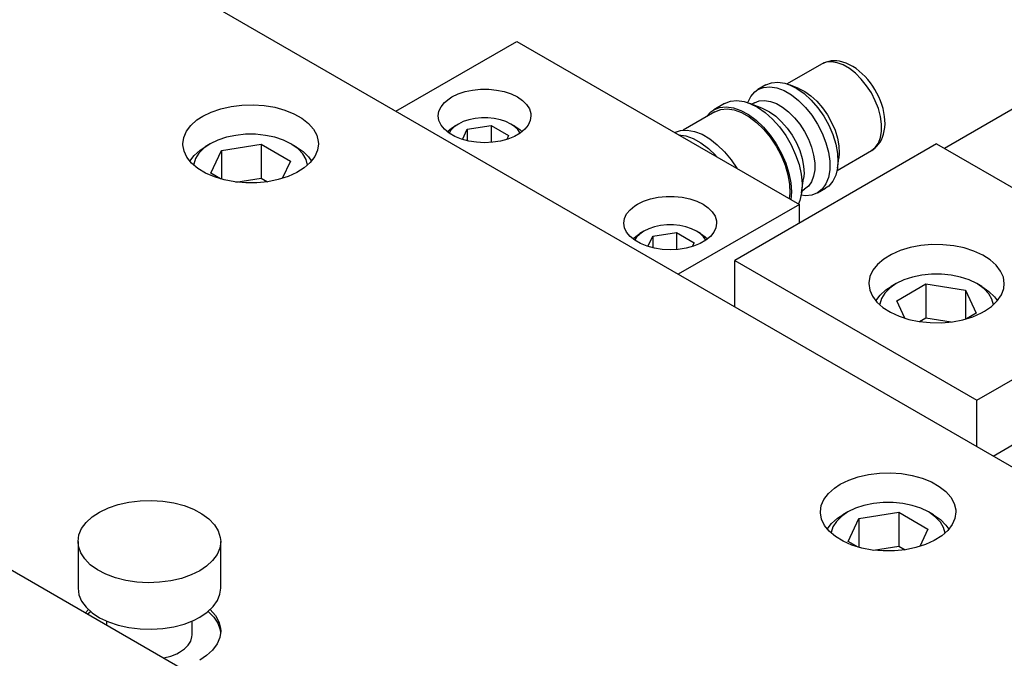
# Model space of a CAD drawing. Header units: inches. Extents: x 3 to 351, y 4 to 271.
# Tile 280 of 530: x 82.06 to 86.38, y 264.97 to 267.76. Entities that reach past the tile are written whole.
import ezdxf

# ---------------------------------------------------------------- set-up
doc = ezdxf.new("R2010")
doc.units = ezdxf.units.IN
doc.header["$LTSCALE"] = 0.5
doc.header["$MEASUREMENT"] = 0
doc.layers.add('DSS', color=7, linetype='Continuous')

msp = doc.modelspace()

# ---------------------------------------------------------------- linework, layer by layer
at = {"layer": 'DSS', "color": 9, "linetype": 'Continuous'}
for p, q in [((89.7557, 263.8729), (80.2451, 269.3638)), ((83.7099, 267.3634), (84.2402, 267.6696)), ((84.2402, 267.6696), (85.4777, 266.9552)), ((85.5744, 267.5698), (85.4244, 267.4832)), ((85.5844, 267.5749), (85.5744, 267.5698)), ((85.5744, 267.5698), (85.5744, 267.5698)), ((85.5952, 267.579), (85.5844, 267.5749)), ((85.6067, 267.582), (85.5952, 267.579)), ((85.6177, 267.5837), (85.6067, 267.582)), ((85.6293, 267.5844), (85.6177, 267.5837)), ((85.6415, 267.5839), (85.6293, 267.5844)), ((85.6543, 267.5822), (85.6415, 267.5839)), ((85.6676, 267.5791), (85.6543, 267.5822)), ((85.6826, 267.574), (85.6676, 267.5791)), ((85.6976, 267.5674), (85.6826, 267.574)), ((85.7123, 267.5593), (85.6976, 267.5674)), ((85.7265, 267.55), (85.7123, 267.5593)), ((85.7403, 267.5394), (85.7265, 267.55)), ((85.7534, 267.5279), (85.7403, 267.5394)), ((85.7659, 267.5155), (85.7534, 267.5279)), ((85.7777, 267.5022), (85.7659, 267.5155)), ((85.3313, 267.4789), (85.296, 267.4584)), ((85.296, 267.4584), (85.3207, 267.4681)), ((85.3207, 267.4681), (85.3486, 267.4706)), ((85.3313, 267.4789), (85.356, 267.4885)), ((85.3486, 267.4706), (85.3789, 267.4658)), ((85.356, 267.4885), (85.3839, 267.491)), ((85.3789, 267.4658), (85.4106, 267.454)), ((85.3839, 267.491), (85.4142, 267.4863)), ((85.4142, 267.4863), (85.4344, 267.4795)), ((85.475, 267.4631), (85.4344, 267.4795)), ((85.4344, 267.4795), (85.4666, 267.4632)), ((85.7889, 267.4881), (85.7777, 267.5022)), ((85.7993, 267.4735), (85.7889, 267.4881)), ((85.809, 267.4582), (85.7993, 267.4735)), ((83.9432, 267.4184), (83.9552, 267.4259)), ((83.9552, 267.4259), (83.9823, 267.4391)), ((83.9823, 267.4391), (84.013, 267.4493)), ((84.013, 267.4493), (84.0462, 267.4563)), ((84.0462, 267.4563), (84.0811, 267.4598)), ((84.0811, 267.4598), (84.1165, 267.4598)), ((84.1165, 267.4598), (84.1514, 267.4563)), ((84.1514, 267.4563), (84.1847, 267.4493)), ((84.1847, 267.4493), (84.2153, 267.4391)), ((84.2153, 267.4391), (84.2424, 267.4259)), ((84.2424, 267.4259), (84.2652, 267.4103)), ((85.2515, 267.4014), (85.2645, 267.4281)), ((85.2645, 267.4281), (85.2823, 267.4487)), ((85.2823, 267.4487), (85.296, 267.4584)), ((85.4106, 267.454), (85.4428, 267.4354)), ((85.4428, 267.4354), (85.4746, 267.4106)), ((85.4666, 267.4632), (85.4986, 267.4406)), ((85.475, 267.4631), (85.5019, 267.4496)), ((85.4986, 267.4406), (85.5295, 267.4122)), ((85.5019, 267.4496), (85.5287, 267.4306)), ((85.5287, 267.4306), (85.5545, 267.4069)), ((85.8178, 267.4424), (85.809, 267.4582)), ((85.8259, 267.4262), (85.8178, 267.4424)), ((85.833, 267.4095), (85.8259, 267.4262)), ((82.9425, 267.3744), (82.9878, 267.3847)), ((82.9878, 267.3847), (83.0354, 267.3905)), ((83.0354, 267.3905), (83.0841, 267.3918)), ((83.0841, 267.3918), (83.1324, 267.3885)), ((83.1324, 267.3885), (83.1792, 267.3807)), ((83.1792, 267.3807), (83.2231, 267.3686)), ((83.8988, 267.3634), (83.9079, 267.3831)), ((83.9079, 267.3831), (83.9229, 267.4017)), ((83.9229, 267.4017), (83.9432, 267.4184)), ((84.2652, 267.4103), (84.2829, 267.3926)), ((84.2829, 267.3926), (84.295, 267.3734)), ((85.15, 267.3972), (85.1029, 267.3701)), ((85.1029, 267.3701), (85.1285, 267.3803)), ((85.1285, 267.3803), (85.1574, 267.3832)), ((85.15, 267.3972), (85.1756, 267.4074)), ((85.1574, 267.3832), (85.1887, 267.3789)), ((85.1756, 267.4074), (85.2045, 267.4104)), ((85.2045, 267.4104), (85.2358, 267.4061)), ((85.2358, 267.4061), (85.2609, 267.3979)), ((85.3205, 267.3739), (85.2609, 267.3979)), ((85.2609, 267.3979), (85.2944, 267.3811)), ((85.2813, 267.4006), (85.2702, 267.3942)), ((85.2813, 267.4006), (85.302, 267.4087)), ((85.2944, 267.3811), (85.3277, 267.3579)), ((85.302, 267.4087), (85.3253, 267.4108)), ((85.3253, 267.4108), (85.3506, 267.4068)), ((85.3506, 267.4068), (85.3772, 267.3969)), ((85.3772, 267.3969), (85.4042, 267.3813)), ((85.4042, 267.3813), (85.4307, 267.3605)), ((85.4746, 267.4106), (85.5049, 267.3804)), ((85.5049, 267.3804), (85.5328, 267.3456)), ((85.5295, 267.4122), (85.5584, 267.379)), ((85.5545, 267.4069), (85.5787, 267.3791)), ((85.8391, 267.3926), (85.833, 267.4095)), ((85.8442, 267.3755), (85.8391, 267.3926)), ((86.4323, 267.3838), (86.1141, 267.2001)), ((82.8384, 267.3252), (82.8636, 267.3417)), ((82.8636, 267.3417), (82.9007, 267.3599)), ((82.9007, 267.3599), (82.9425, 267.3744)), ((83.2231, 267.3686), (83.263, 267.3525)), ((83.263, 267.3525), (83.2978, 267.3328)), ((83.8957, 267.343), (83.8988, 267.3634)), ((83.8988, 267.3227), (83.8957, 267.343)), ((84.295, 267.3734), (84.3012, 267.3532)), ((84.3019, 267.343), (84.2989, 267.3227)), ((84.3012, 267.3532), (84.3019, 267.343)), ((85.1079, 267.3614), (84.9686, 267.281)), ((85.0707, 267.3399), (85.0897, 267.3609)), ((85.0897, 267.3609), (85.1029, 267.3701)), ((85.1079, 267.3614), (85.1331, 267.3713)), ((85.1331, 267.3713), (85.1615, 267.3741)), ((85.1615, 267.3741), (85.1924, 267.3695)), ((85.1887, 267.3789), (85.2216, 267.3674)), ((85.1924, 267.3695), (85.2248, 267.3578)), ((85.2216, 267.3674), (85.2552, 267.3491)), ((85.2248, 267.3578), (85.2577, 267.3393)), ((85.2552, 267.3491), (85.2883, 267.3245)), ((85.2577, 267.3393), (85.2902, 267.3145)), ((85.3205, 267.3739), (85.3474, 267.3604)), ((85.3277, 267.3579), (85.36, 267.3289)), ((85.3474, 267.3604), (85.3742, 267.3414)), ((85.3742, 267.3414), (85.4, 267.3177)), ((85.4307, 267.3605), (85.456, 267.3353)), ((85.5328, 267.3456), (85.5575, 267.3074)), ((85.5584, 267.379), (85.5844, 267.342)), ((85.5787, 267.3791), (85.6004, 267.3481)), ((85.5844, 267.342), (85.6066, 267.3022)), ((85.6004, 267.3481), (85.619, 267.3148)), ((85.8482, 267.3583), (85.8442, 267.3755)), ((85.8511, 267.3411), (85.8482, 267.3583)), ((85.8527, 267.3241), (85.8511, 267.3411)), ((82.7925, 267.2758), (82.8119, 267.3016)), ((82.8119, 267.3016), (82.8384, 267.3252)), ((83.2978, 267.3328), (83.3266, 267.3101)), ((83.3266, 267.3101), (83.3486, 267.285)), ((83.9079, 267.3029), (83.8988, 267.3227)), ((83.9229, 267.2844), (83.9079, 267.3029)), ((84.2897, 267.3029), (84.2747, 267.2844)), ((84.2989, 267.3227), (84.2897, 267.3029)), ((85.2883, 267.3245), (85.3203, 267.2942)), ((85.2902, 267.3145), (85.3213, 267.2842)), ((85.3203, 267.2942), (85.35, 267.2592)), ((85.36, 267.3289), (85.3904, 267.2949)), ((85.3904, 267.2949), (85.4179, 267.2569)), ((85.4, 267.3177), (85.4242, 267.2899)), ((85.456, 267.3353), (85.4794, 267.3062)), ((85.4794, 267.3062), (85.5001, 267.2743)), ((85.5575, 267.3074), (85.5782, 267.267)), ((85.6066, 267.3022), (85.6244, 267.2609)), ((85.619, 267.3148), (85.6339, 267.2803)), ((85.8521, 267.2918), (85.853, 267.3076)), ((85.853, 267.3076), (85.8527, 267.3241)), ((82.7806, 267.2486), (82.7925, 267.2758)), ((83.3486, 267.285), (83.3631, 267.2582)), ((83.3631, 267.2582), (83.3699, 267.2304)), ((83.9432, 267.2676), (83.9229, 267.2844)), ((83.9682, 267.2532), (83.9432, 267.2676)), ((83.9973, 267.2415), (83.9682, 267.2532)), ((84.2294, 267.2532), (84.2004, 267.2415)), ((84.2544, 267.2676), (84.2294, 267.2532)), ((84.2747, 267.2844), (84.2544, 267.2676)), ((84.9311, 267.2707), (84.9575, 267.2795)), ((84.9483, 267.2608), (84.9798, 267.2558)), ((84.9575, 267.2795), (84.9869, 267.281)), ((84.9798, 267.2558), (85.0128, 267.2437)), ((84.9869, 267.281), (85.0186, 267.2753)), ((85.0186, 267.2753), (85.0517, 267.2624)), ((85.0517, 267.2624), (85.0852, 267.2428)), ((85.3213, 267.2842), (85.3502, 267.2492)), ((85.35, 267.2592), (85.3767, 267.2204)), ((85.4179, 267.2569), (85.4418, 267.2159)), ((85.4242, 267.2899), (85.4459, 267.2589)), ((85.4459, 267.2589), (85.4645, 267.2256)), ((85.5001, 267.2743), (85.5174, 267.2404)), ((85.5782, 267.267), (85.5943, 267.2254)), ((85.6244, 267.2609), (85.6373, 267.2193)), ((85.6339, 267.2803), (85.6447, 267.2455)), ((85.8373, 267.2387), (85.8425, 267.2503)), ((85.8425, 267.2503), (85.8467, 267.263)), ((85.8467, 267.263), (85.85, 267.2769)), ((85.85, 267.2769), (85.8521, 267.2918)), ((82.7766, 267.2206), (82.7806, 267.2486)), ((82.7767, 267.2168), (82.7766, 267.2206)), ((82.7818, 267.1889), (82.7767, 267.2168)), ((83.3704, 267.2206), (83.3664, 267.1925)), ((83.3699, 267.2304), (83.3704, 267.2206)), ((84.0293, 267.2328), (83.9973, 267.2415)), ((84.0635, 267.2275), (84.0293, 267.2328)), ((84.0988, 267.2257), (84.0635, 267.2275)), ((84.1341, 267.2275), (84.0988, 267.2257)), ((84.1683, 267.2328), (84.1341, 267.2275)), ((84.2004, 267.2415), (84.1683, 267.2328)), ((85.0128, 267.2437), (85.0463, 267.2248)), ((85.0463, 267.2248), (85.0795, 267.1996)), ((85.0852, 267.2428), (85.1182, 267.217)), ((85.1182, 267.217), (85.1498, 267.1857)), ((86.0787, 267.2206), (85.1948, 266.7102)), ((85.3502, 267.2492), (85.3759, 267.2106)), ((85.3759, 267.2106), (85.3978, 267.1695)), ((85.3767, 267.2204), (85.3997, 267.1789)), ((85.4418, 267.2159), (85.4614, 267.1732)), ((85.4645, 267.2256), (85.4794, 267.1911)), ((85.5174, 267.2404), (85.5309, 267.2057)), ((85.5943, 267.2254), (85.6053, 267.1841)), ((85.6373, 267.2193), (85.6449, 267.1787)), ((85.6447, 267.2455), (85.6511, 267.2116)), ((85.6511, 267.2116), (85.6528, 267.1795)), ((85.8095, 267.2025), (85.8175, 267.2102)), ((85.8175, 267.2102), (85.8248, 267.2187)), ((85.8248, 267.2187), (85.8314, 267.2282)), ((85.8314, 267.2282), (85.8373, 267.2387)), ((86.0787, 267.2206), (87.1394, 266.6082)), ((82.7946, 267.1618), (82.7818, 267.1889)), ((83.3545, 267.1653), (83.3351, 267.1395)), ((83.3664, 267.1925), (83.3545, 267.1653)), ((85.0795, 267.1996), (85.1112, 267.1689)), ((85.1112, 267.1689), (85.1153, 267.1644)), ((85.1498, 267.1857), (85.179, 267.1499)), ((85.3978, 267.1695), (85.4151, 267.1272)), ((85.3997, 267.1789), (85.4182, 267.136)), ((85.4614, 267.1732), (85.4762, 267.1299)), ((85.4794, 267.1911), (85.4902, 267.1563)), ((85.5309, 267.2057), (85.5401, 267.1711)), ((85.5401, 267.1711), (85.5448, 267.1377)), ((85.6053, 267.1841), (85.6109, 267.1442)), ((85.6431, 267.1043), (85.7931, 267.1909)), ((85.6449, 267.1787), (85.6469, 267.1404)), ((85.6528, 267.1795), (85.6511, 267.1581)), ((85.7931, 267.1909), (85.7948, 267.1919)), ((85.7948, 267.1919), (85.8008, 267.1958)), ((85.8008, 267.1958), (85.8095, 267.2025)), ((82.815, 267.1362), (82.7946, 267.1618)), ((82.8424, 267.113), (82.815, 267.1362)), ((83.3351, 267.1395), (83.3086, 267.1159)), ((85.179, 267.1499), (85.2031, 267.1137)), ((85.4151, 267.1272), (85.4273, 267.0848)), ((85.4182, 267.136), (85.4318, 267.0927)), ((85.4762, 267.1299), (85.4857, 267.0873)), ((85.4902, 267.1563), (85.4966, 267.1224)), ((85.4966, 267.1224), (85.4983, 267.0903)), ((85.5448, 267.1377), (85.5448, 267.1066)), ((85.6109, 267.1442), (85.6109, 267.107)), ((85.6449, 267.1148), (85.6511, 267.1581)), ((85.6469, 267.1404), (85.6449, 267.1148)), ((82.876, 267.0926), (82.8424, 267.113)), ((82.9148, 267.0757), (82.876, 267.0926)), ((83.2376, 267.0777), (83.1949, 267.0641)), ((83.2758, 267.0951), (83.2376, 267.0777)), ((83.3086, 267.1159), (83.2758, 267.0951)), ((85.4273, 267.0848), (85.4342, 267.0437)), ((85.4318, 267.0927), (85.4401, 267.0504)), ((85.4857, 267.0873), (85.4897, 267.0466)), ((85.4983, 267.0903), (85.4966, 267.0689)), ((85.5401, 267.0787), (85.5309, 267.0547)), ((85.5448, 267.1066), (85.5401, 267.0787)), ((85.6109, 267.107), (85.6053, 267.0736)), ((85.6373, 267.083), (85.6244, 267.0564)), ((85.6449, 267.1148), (85.6373, 267.083)), ((82.958, 267.0627), (82.9148, 267.0757)), ((83.0043, 267.0539), (82.958, 267.0627)), ((83.0524, 267.0496), (83.0043, 267.0539)), ((83.1011, 267.0499), (83.0524, 267.0496)), ((83.149, 267.0548), (83.1011, 267.0499)), ((83.1949, 267.0641), (83.149, 267.0548)), ((85.4342, 267.0437), (85.4354, 267.005)), ((85.4401, 267.0504), (85.4427, 267.0103)), ((85.4875, 267.0054), (85.4966, 267.0689)), ((85.4897, 267.0466), (85.488, 267.0089)), ((85.5174, 267.0355), (85.5001, 267.0217)), ((85.5309, 267.0547), (85.5174, 267.0355)), ((85.5943, 267.0449), (85.5782, 267.022)), ((85.6066, 267.0357), (85.5928, 267.0259)), ((85.6053, 267.0736), (85.5943, 267.0449)), ((85.6244, 267.0564), (85.6066, 267.0357)), ((85.4354, 267.005), (85.4331, 266.9809)), ((85.4427, 267.0103), (85.4403, 266.9768)), ((85.4875, 267.0054), (85.4798, 266.9722)), ((85.5049, 266.9933), (85.4859, 266.9955)), ((85.488, 267.0089), (85.4875, 267.0054)), ((85.489, 267.0153), (85.5001, 267.0217)), ((85.5328, 266.9958), (85.5049, 266.9933)), ((85.5575, 267.0055), (85.5328, 266.9958)), ((85.5575, 267.0055), (85.5928, 267.0259)), ((85.5782, 267.022), (85.5575, 267.0055)), ((84.7361, 266.9322), (84.7564, 266.9489)), ((84.7564, 266.9489), (84.7684, 266.9565)), ((84.7684, 266.9565), (84.7955, 266.9696)), ((84.7955, 266.9696), (84.8261, 266.9798)), ((84.8261, 266.9798), (84.8594, 266.9868)), ((84.8594, 266.9868), (84.8943, 266.9904)), ((84.8943, 266.9904), (84.9297, 266.9904)), ((84.9297, 266.9904), (84.9646, 266.9868)), ((85.4777, 266.9552), (84.9473, 266.649)), ((84.9646, 266.9868), (84.9978, 266.9798)), ((84.9978, 266.9798), (85.0285, 266.9696)), ((85.0285, 266.9696), (85.0556, 266.9565)), ((85.0556, 266.9565), (85.0784, 266.9408)), ((85.4798, 266.9722), (85.4738, 266.9574)), ((85.4777, 266.8735), (85.4777, 266.9552)), ((84.7119, 266.8939), (84.7211, 266.9136)), ((84.7211, 266.9136), (84.7361, 266.9322)), ((85.0784, 266.9408), (85.0961, 266.9231)), ((85.0961, 266.9231), (85.1082, 266.9039)), ((84.7089, 266.8735), (84.7119, 266.8939)), ((84.7119, 266.8532), (84.7089, 266.8735)), ((85.1082, 266.9039), (85.1143, 266.8838)), ((85.1151, 266.8735), (85.112, 266.8532)), ((85.1143, 266.8838), (85.1151, 266.8735)), ((84.7211, 266.8334), (84.7119, 266.8532)), ((84.7361, 266.8149), (84.7211, 266.8334)), ((85.1029, 266.8334), (85.0879, 266.8149)), ((85.112, 266.8532), (85.1029, 266.8334)), ((84.7564, 266.7982), (84.7361, 266.8149)), ((84.7814, 266.7837), (84.7564, 266.7982)), ((84.8104, 266.772), (84.7814, 266.7837)), ((85.0426, 266.7837), (85.0135, 266.772)), ((85.0676, 266.7982), (85.0426, 266.7837)), ((85.0879, 266.8149), (85.0676, 266.7982)), ((86.0576, 266.7791), (86.0095, 266.7749)), ((86.1063, 266.7788), (86.0576, 266.7791)), ((86.1542, 266.7739), (86.1063, 266.7788)), ((84.8425, 266.7633), (84.8104, 266.772)), ((84.8767, 266.758), (84.8425, 266.7633)), ((84.912, 266.7563), (84.8767, 266.758)), ((84.9473, 266.758), (84.912, 266.7563)), ((84.9815, 266.7633), (84.9473, 266.758)), ((85.0135, 266.772), (84.9815, 266.7633)), ((85.8812, 266.7361), (85.8476, 266.7158)), ((85.9201, 266.7531), (85.8812, 266.7361)), ((85.9632, 266.7661), (85.9201, 266.7531)), ((86.0095, 266.7749), (85.9632, 266.7661)), ((86.2001, 266.7646), (86.1542, 266.7739)), ((86.2428, 266.751), (86.2001, 266.7646)), ((86.281, 266.7336), (86.2428, 266.751)), ((86.3138, 266.7128), (86.281, 266.7336)), ((85.1948, 266.5061), (85.1948, 266.7102)), ((85.1948, 266.7102), (86.2555, 266.0979)), ((85.8202, 266.6925), (85.7999, 266.667)), ((85.8476, 266.7158), (85.8202, 266.6925)), ((86.3403, 266.6892), (86.3138, 266.7128)), ((86.3597, 266.6635), (86.3403, 266.6892)), ((85.7999, 266.667), (85.787, 266.6399)), ((86.3716, 266.6362), (86.3597, 266.6635)), ((85.7819, 266.6119), (85.7818, 266.6082)), ((85.7818, 266.6082), (85.7858, 266.5802)), ((85.787, 266.6399), (85.7819, 266.6119)), ((86.2555, 266.0979), (87.1394, 266.6082)), ((86.3756, 266.6082), (86.3716, 266.6362)), ((86.3731, 266.5862), (86.3756, 266.6082)), ((85.7858, 266.5802), (85.7977, 266.5529)), ((86.363, 266.5587), (86.3731, 266.5862)), ((85.7977, 266.5529), (85.8171, 266.5271)), ((85.8171, 266.5271), (85.8436, 266.5035)), ((86.3201, 266.5084), (86.3451, 266.5326)), ((86.3451, 266.5326), (86.363, 266.5587)), ((85.8436, 266.5035), (85.8764, 266.4827)), ((85.8764, 266.4827), (85.9146, 266.4653)), ((86.2374, 266.4633), (86.2763, 266.4802)), ((86.2763, 266.4802), (86.2886, 266.487)), ((86.2886, 266.487), (86.3201, 266.5084)), ((85.9146, 266.4653), (85.9573, 266.4518)), ((85.9573, 266.4518), (86.0032, 266.4424)), ((86.0032, 266.4424), (86.0512, 266.4375)), ((86.0512, 266.4375), (86.0998, 266.4372)), ((86.0998, 266.4372), (86.148, 266.4415)), ((86.148, 266.4415), (86.1942, 266.4503)), ((86.1942, 266.4503), (86.2374, 266.4633)), ((86.3262, 265.8529), (86.8565, 266.1591)), ((86.2555, 265.8938), (86.2555, 266.0979)), ((85.6567, 265.7292), (85.6938, 265.7474)), ((85.6938, 265.7474), (85.7356, 265.7618)), ((85.7356, 265.7618), (85.7809, 265.7721)), ((85.7809, 265.7721), (85.8285, 265.778)), ((85.8285, 265.778), (85.8772, 265.7793)), ((85.8772, 265.7793), (85.9255, 265.776)), ((85.9255, 265.776), (85.9723, 265.7682)), ((85.9723, 265.7682), (86.0162, 265.756)), ((86.0162, 265.756), (86.0561, 265.7399)), ((85.605, 265.689), (85.6315, 265.7126)), ((85.6315, 265.7126), (85.6567, 265.7292)), ((86.0561, 265.7399), (86.0909, 265.7202)), ((86.0909, 265.7202), (86.1197, 265.6976)), ((86.1197, 265.6976), (86.1416, 265.6725)), ((82.5403, 265.6512), (82.5892, 265.6573)), ((82.5892, 265.6573), (82.6391, 265.6587)), ((82.6391, 265.6587), (82.6887, 265.6556)), ((82.6887, 265.6556), (82.7369, 265.6479)), ((85.5737, 265.636), (85.5856, 265.6633)), ((85.5856, 265.6633), (85.605, 265.689)), ((86.1416, 265.6725), (86.1562, 265.6457)), ((82.4121, 265.6078), (82.4506, 265.6262)), ((82.4506, 265.6262), (82.4937, 265.6408)), ((82.4937, 265.6408), (82.5403, 265.6512)), ((82.7369, 265.6479), (82.7823, 265.6359)), ((82.7823, 265.6359), (82.8238, 265.6198)), ((82.8238, 265.6198), (82.8604, 265.6002)), ((85.5697, 265.608), (85.5737, 265.636)), ((86.1562, 265.6457), (86.163, 265.6178)), ((86.163, 265.6178), (86.1635, 265.608)), ((82.3526, 265.5617), (82.3792, 265.5861)), ((82.3792, 265.5861), (82.4121, 265.6078)), ((82.8604, 265.6002), (82.891, 265.5774)), ((82.891, 265.5774), (82.915, 265.5521)), ((85.5698, 265.6043), (85.5697, 265.608)), ((85.5748, 265.5763), (85.5698, 265.6043)), ((85.5877, 265.5492), (85.5748, 265.5763)), ((86.1595, 265.58), (86.1476, 265.5527)), ((86.1635, 265.608), (86.1595, 265.58)), ((82.3213, 265.5071), (82.3332, 265.5351)), ((82.3332, 265.5351), (82.3526, 265.5617)), ((82.915, 265.5521), (82.9317, 265.5249)), ((82.9317, 265.5249), (82.9407, 265.4965)), ((85.6081, 265.5237), (85.5877, 265.5492)), ((86.1282, 265.5269), (86.1017, 265.5033)), ((86.1476, 265.5527), (86.1282, 265.5269)), ((82.3173, 265.4784), (82.3213, 265.5071)), ((82.9407, 265.4965), (82.9423, 265.4784)), ((85.6355, 265.5004), (85.6081, 265.5237)), ((85.669, 265.48), (85.6355, 265.5004)), ((86.0689, 265.4825), (86.0307, 265.4651)), ((86.1017, 265.5033), (86.0689, 265.4825)), ((82.3173, 265.4784), (82.3173, 265.2742)), ((82.3194, 265.4576), (82.3173, 265.4784)), ((82.3291, 265.4293), (82.3194, 265.4576)), ((82.9383, 265.4496), (82.9264, 265.4216)), ((82.9423, 265.4784), (82.9383, 265.4496)), ((82.9423, 265.2742), (82.9423, 265.4784)), ((85.7079, 265.4631), (85.669, 265.48)), ((85.7511, 265.4501), (85.7079, 265.4631)), ((85.7973, 265.4413), (85.7511, 265.4501)), ((85.8455, 265.437), (85.7973, 265.4413)), ((85.9421, 265.4422), (85.8941, 265.4373)), ((85.988, 265.4516), (85.9421, 265.4422)), ((86.0307, 265.4651), (85.988, 265.4516)), ((82.3465, 265.4022), (82.3291, 265.4293)), ((82.3711, 265.3771), (82.3465, 265.4022)), ((82.907, 265.395), (82.8804, 265.3706)), ((82.9264, 265.4216), (82.907, 265.395)), ((85.8941, 265.4373), (85.8455, 265.437)), ((82.4024, 265.3546), (82.3711, 265.3771)), ((82.4394, 265.3353), (82.4024, 265.3546)), ((82.8804, 265.3706), (82.8508, 265.3508)), ((82.4814, 265.3196), (82.4394, 265.3353)), ((82.5271, 265.308), (82.4814, 265.3196)), ((82.77, 265.3171), (82.7237, 265.3063)), ((82.8127, 265.3321), (82.77, 265.3171)), ((82.8508, 265.3508), (82.8127, 265.3321)), ((82.3173, 265.2742), (82.3213, 265.2455)), ((82.5754, 265.3007), (82.5271, 265.308)), ((82.6252, 265.298), (82.5754, 265.3007)), ((82.675, 265.2999), (82.6252, 265.298)), ((82.7237, 265.3063), (82.675, 265.2999)), ((82.939, 265.2481), (82.9423, 265.2742)), ((82.3213, 265.2455), (82.3332, 265.2175)), ((82.9279, 265.22), (82.939, 265.2481)), ((82.3332, 265.2175), (82.3526, 265.1909)), ((82.35, 265.1668), (82.363, 265.1804)), ((82.3526, 265.1909), (82.3792, 265.1665)), ((82.8832, 265.1686), (82.9091, 265.1933)), ((82.8966, 265.1804), (82.9192, 265.1546)), ((82.9091, 265.1933), (82.9279, 265.22)), ((82.3599, 265.161), (82.3721, 265.1722)), ((82.3792, 265.1665), (82.4121, 265.1448)), ((82.4121, 265.1448), (82.4506, 265.1264)), ((82.8238, 265.1328), (82.8508, 265.1467)), ((82.8508, 265.1467), (82.8832, 265.1686)), ((82.8875, 265.1722), (82.9124, 265.1472)), ((82.9124, 265.1472), (82.93, 265.1202)), ((82.9192, 265.1546), (82.9343, 265.1271)), ((82.4423, 265.1299), (82.4423, 265.1135)), ((82.4506, 265.1264), (82.4937, 265.1118)), ((82.4937, 265.1118), (82.5403, 265.1014)), ((82.5403, 265.1014), (82.5892, 265.0954)), ((82.5892, 265.0954), (82.6391, 265.0939)), ((82.6391, 265.0939), (82.6887, 265.0971)), ((82.6887, 265.0971), (82.7369, 265.1047)), ((82.7369, 265.1047), (82.7823, 265.1168)), ((82.7823, 265.1168), (82.8238, 265.1328)), ((82.8173, 265.0701), (82.8173, 265.1299)), ((82.93, 265.1202), (82.94, 265.0919)), ((82.9343, 265.1271), (82.9416, 265.0986)), ((82.9416, 265.0986), (82.9423, 265.0865)), ((82.8109, 265.0421), (82.8166, 265.0607)), ((82.8166, 265.0607), (82.8173, 265.0701)), ((82.9383, 265.0577), (82.9264, 265.0297)), ((82.9423, 265.0865), (82.9383, 265.0577)), ((82.94, 265.0919), (82.942, 265.0783)), ((82.7624, 264.9936), (82.7834, 265.008)), ((82.7834, 265.008), (82.7997, 265.0244)), ((82.7997, 265.0244), (82.8109, 265.0421)), ((82.9264, 265.0297), (82.907, 265.0031)), ((82.6937, 264.9683), (82.7233, 264.9763)), ((82.7233, 264.9763), (82.7501, 264.9871)), ((82.7501, 264.9871), (82.7624, 264.9936)), ((82.8804, 264.9787), (82.8508, 264.9589)), ((82.907, 265.0031), (82.8804, 264.9787))]:
    msp.add_line(p, q, dxfattribs=at)
at = {"layer": 'DSS', "color": 30, "linetype": 'Continuous'}
msp.add_line((77.5758, 267.9231), (98.347, 255.931), dxfattribs=at)
at = {"layer": 'DSS', "color": 96, "linetype": 'Continuous'}
for p, q in [((85.595, 267.5779), (85.5744, 267.5698)), ((85.6184, 267.58), (85.595, 267.5779)), ((85.6437, 267.576), (85.6184, 267.58)), ((85.6703, 267.5661), (85.6437, 267.576)), ((85.6972, 267.5505), (85.6703, 267.5661)), ((85.7238, 267.5297), (85.6972, 267.5505)), ((85.7491, 267.5045), (85.7238, 267.5297)), ((85.7725, 267.4754), (85.7491, 267.5045)), ((85.7931, 267.4435), (85.7725, 267.4754)), ((85.8104, 267.4096), (85.7931, 267.4435)), ((85.8239, 267.3749), (85.8104, 267.4096)), ((85.8331, 267.3403), (85.8239, 267.3749)), ((85.8378, 267.3069), (85.8331, 267.3403)), ((85.8378, 267.2758), (85.8378, 267.3069)), ((85.8331, 267.2478), (85.8378, 267.2758)), ((85.8104, 267.2047), (85.8239, 267.2239)), ((85.8239, 267.2239), (85.8331, 267.2478)), ((85.7931, 267.1909), (85.8104, 267.2047))]:
    msp.add_line(p, q, dxfattribs=at)
at = {"layer": 'DSS', "color": 132, "linetype": 'Continuous'}
for p, q in [((83.9653, 267.2949), (83.9511, 267.2807)), ((83.9534, 267.2893), (83.9662, 267.2975)), ((83.9836, 267.3075), (83.9653, 267.2949)), ((83.9836, 267.3075), (83.9662, 267.2975)), ((84.0053, 267.318), (83.9836, 267.3075)), ((83.9836, 267.3075), (83.9836, 267.3075)), ((84.0299, 267.3262), (84.0053, 267.318)), ((84.0223, 267.2852), (84.1268, 267.3013)), ((84.0566, 267.3319), (84.0299, 267.3262)), ((84.0846, 267.3347), (84.0566, 267.3319)), ((84.113, 267.3347), (84.0846, 267.3347)), ((84.141, 267.3319), (84.113, 267.3347)), ((84.1268, 267.3013), (84.2034, 267.2571)), ((84.1268, 267.3013), (84.1268, 267.2269)), ((84.1677, 267.3262), (84.141, 267.3319)), ((84.1923, 267.318), (84.1677, 267.3262)), ((84.2141, 267.3075), (84.1923, 267.318)), ((84.2314, 267.2975), (84.2141, 267.3075)), ((84.2295, 267.2972), (84.2141, 267.3075)), ((84.2444, 267.2832), (84.2295, 267.2972)), ((84.2314, 267.2975), (84.2524, 267.283)), ((83.0088, 267.2579), (82.9679, 267.2493)), ((83.0517, 267.2623), (83.0088, 267.2579)), ((83.0953, 267.2623), (83.0517, 267.2623)), ((83.1382, 267.2579), (83.0953, 267.2623)), ((83.1792, 267.2493), (83.1382, 267.2579)), ((83.935, 267.2737), (83.9534, 267.2893)), ((83.9511, 267.2807), (83.9427, 267.268)), ((84.0014, 267.2401), (84.0223, 267.2852)), ((84.0223, 267.2852), (84.0223, 267.2344)), ((84.2034, 267.2571), (84.1954, 267.2398)), ((84.2549, 267.268), (84.2444, 267.2832)), ((84.2524, 267.283), (84.2626, 267.2737)), ((82.8519, 267.193), (82.8746, 267.2078)), ((82.8967, 267.2205), (82.8687, 267.2013)), ((82.8967, 267.2205), (82.8746, 267.2078)), ((82.9301, 267.2367), (82.8967, 267.2206)), ((82.8967, 267.2206), (82.8967, 267.2205)), ((82.9679, 267.2493), (82.9301, 267.2367)), ((82.9459, 267.1921), (83.1202, 267.2191)), ((83.1202, 267.2191), (83.2478, 267.1454)), ((83.1202, 267.2191), (83.1202, 267.0705)), ((83.2169, 267.2367), (83.1792, 267.2493)), ((83.2503, 267.2205), (83.2169, 267.2367)), ((83.2724, 267.2078), (83.2503, 267.2205)), ((83.2544, 267.2181), (83.2503, 267.2205)), ((83.2816, 267.1985), (83.2544, 267.2181)), ((83.2724, 267.2078), (83.303, 267.1869)), ((82.8071, 267.145), (82.826, 267.1701)), ((82.826, 267.1701), (82.8519, 267.193)), ((82.8469, 267.1795), (82.832, 267.1558)), ((82.8687, 267.2013), (82.8469, 267.1795)), ((82.8992, 267.0915), (82.9459, 267.1921)), ((82.9459, 267.1921), (82.9459, 267.0658)), ((83.3025, 267.1764), (83.2816, 267.1985)), ((83.3165, 267.1525), (83.3025, 267.1764)), ((83.303, 267.1869), (83.327, 267.1633)), ((82.8245, 267.1311), (82.824, 267.1277)), ((82.832, 267.1558), (82.8245, 267.1311)), ((83.2478, 267.1454), (83.2123, 267.069)), ((83.323, 267.1277), (83.3165, 267.1525)), ((83.327, 267.1633), (83.34, 267.145)), ((82.9418, 267.0669), (82.8992, 267.0915)), ((83.0088, 267.0533), (83.1202, 267.0705)), ((83.1202, 267.0705), (83.1478, 267.0546)), ((84.8698, 266.8624), (84.8431, 266.8568)), ((84.8978, 266.8652), (84.8698, 266.8624)), ((84.9262, 266.8652), (84.8978, 266.8652)), ((84.9542, 266.8624), (84.9262, 266.8652)), ((84.9809, 266.8568), (84.9542, 266.8624)), ((84.7482, 266.8042), (84.7665, 266.8198)), ((84.7785, 266.8255), (84.7643, 266.8112)), ((84.7665, 266.8198), (84.7794, 266.828)), ((84.7967, 266.838), (84.7785, 266.8255)), ((84.7967, 266.838), (84.7794, 266.828)), ((84.8185, 266.8486), (84.7967, 266.838)), ((84.7967, 266.838), (84.7967, 266.838)), ((84.8431, 266.8568), (84.8185, 266.8486)), ((84.8354, 266.8157), (84.94, 266.8318)), ((84.94, 266.8318), (85.0166, 266.7877)), ((84.94, 266.8318), (84.94, 266.7574)), ((85.0055, 266.8486), (84.9809, 266.8568)), ((85.0272, 266.838), (85.0055, 266.8486)), ((85.0446, 266.828), (85.0272, 266.838)), ((85.0427, 266.8277), (85.0272, 266.838)), ((85.0576, 266.8138), (85.0427, 266.8277)), ((85.0446, 266.828), (85.0656, 266.8136)), ((84.7643, 266.8112), (84.7559, 266.7985)), ((84.8145, 266.7706), (84.8354, 266.8157)), ((84.8354, 266.8157), (84.8354, 266.7649)), ((85.0166, 266.7877), (85.0085, 266.7704)), ((85.0681, 266.7985), (85.0576, 266.8138)), ((85.0656, 266.8136), (85.0758, 266.8042)), ((86.0569, 266.6499), (86.014, 266.6455)), ((86.1005, 266.6499), (86.0569, 266.6499)), ((86.1434, 266.6455), (86.1005, 266.6499)), ((85.9019, 266.6082), (85.8739, 266.5889)), ((85.9019, 266.6082), (85.8798, 266.5954)), ((85.9353, 266.6244), (85.9019, 266.6082)), ((85.9019, 266.6082), (85.9019, 266.6082)), ((85.9044, 266.5331), (86.032, 266.6067)), ((85.9731, 266.6369), (85.9353, 266.6244)), ((86.014, 266.6455), (85.9731, 266.6369)), ((86.032, 266.6067), (86.2063, 266.5798)), ((86.032, 266.6067), (86.032, 266.4581)), ((86.1844, 266.6369), (86.1434, 266.6455)), ((86.2221, 266.6244), (86.1844, 266.6369)), ((86.2555, 266.6082), (86.2221, 266.6244)), ((86.2776, 266.5954), (86.2555, 266.6082)), ((86.2596, 266.6057), (86.2555, 266.6082)), ((86.2868, 266.5861), (86.2596, 266.6057)), ((85.8312, 266.5577), (85.8571, 266.5806)), ((85.8521, 266.5671), (85.8372, 266.5435)), ((85.8739, 266.5889), (85.8521, 266.5671)), ((85.8571, 266.5806), (85.8798, 266.5954)), ((86.2063, 266.5798), (86.253, 266.4792)), ((86.2063, 266.5798), (86.2063, 266.4534)), ((86.2776, 266.5954), (86.3082, 266.5745)), ((86.3077, 266.564), (86.2868, 266.5861)), ((86.3217, 266.5402), (86.3077, 266.564)), ((86.3082, 266.5745), (86.3322, 266.5509)), ((85.8123, 266.5326), (85.8312, 266.5577)), ((85.8297, 266.5187), (85.8292, 266.5153)), ((85.8372, 266.5435), (85.8297, 266.5187)), ((85.9399, 266.4567), (85.9044, 266.5331)), ((86.3282, 266.5153), (86.3217, 266.5402)), ((86.3322, 266.5509), (86.3452, 266.5326)), ((86.253, 266.4792), (86.2104, 266.4546)), ((86.0045, 266.4422), (86.032, 266.4581)), ((86.032, 266.4581), (86.1434, 266.4409)), ((85.7232, 265.6242), (85.6898, 265.608)), ((85.7609, 265.6367), (85.7232, 265.6242)), ((85.8019, 265.6453), (85.7609, 265.6367)), ((85.8448, 265.6497), (85.8019, 265.6453)), ((85.8884, 265.6497), (85.8448, 265.6497)), ((85.9313, 265.6453), (85.8884, 265.6497)), ((85.9722, 265.6367), (85.9313, 265.6453)), ((86.01, 265.6242), (85.9722, 265.6367)), ((86.0434, 265.608), (86.01, 265.6242)), ((85.619, 265.5575), (85.645, 265.5804)), ((85.6618, 265.5887), (85.64, 265.5669)), ((85.645, 265.5804), (85.6677, 265.5952)), ((85.6898, 265.608), (85.6618, 265.5887)), ((85.6898, 265.608), (85.6677, 265.5952)), ((85.6898, 265.608), (85.6898, 265.608)), ((85.6923, 265.479), (85.739, 265.5796)), ((85.739, 265.5796), (85.9133, 265.6065)), ((85.739, 265.5796), (85.739, 265.4532)), ((85.9133, 265.6065), (86.0409, 265.5329)), ((85.9133, 265.6065), (85.9133, 265.4579)), ((86.0655, 265.5952), (86.0434, 265.608)), ((86.0475, 265.6055), (86.0434, 265.608)), ((86.0747, 265.5859), (86.0475, 265.6055)), ((86.0655, 265.5952), (86.096, 265.5743)), ((86.0956, 265.5638), (86.0747, 265.5859)), ((86.096, 265.5743), (86.1201, 265.5507)), ((85.6001, 265.5324), (85.619, 265.5575)), ((85.6251, 265.5433), (85.6175, 265.5185)), ((85.64, 265.5669), (85.6251, 265.5433)), ((86.0409, 265.5329), (86.0054, 265.4565)), ((86.1095, 265.54), (86.0956, 265.5638)), ((86.1161, 265.5151), (86.1095, 265.54)), ((86.1201, 265.5507), (86.133, 265.5324)), ((85.6175, 265.5185), (85.6171, 265.5151)), ((85.7349, 265.4544), (85.6923, 265.479)), ((85.8019, 265.4407), (85.9133, 265.4579)), ((85.9133, 265.4579), (85.9408, 265.442))]:
    msp.add_line(p, q, dxfattribs=at)

doc.saveas('drawing.dxf')
